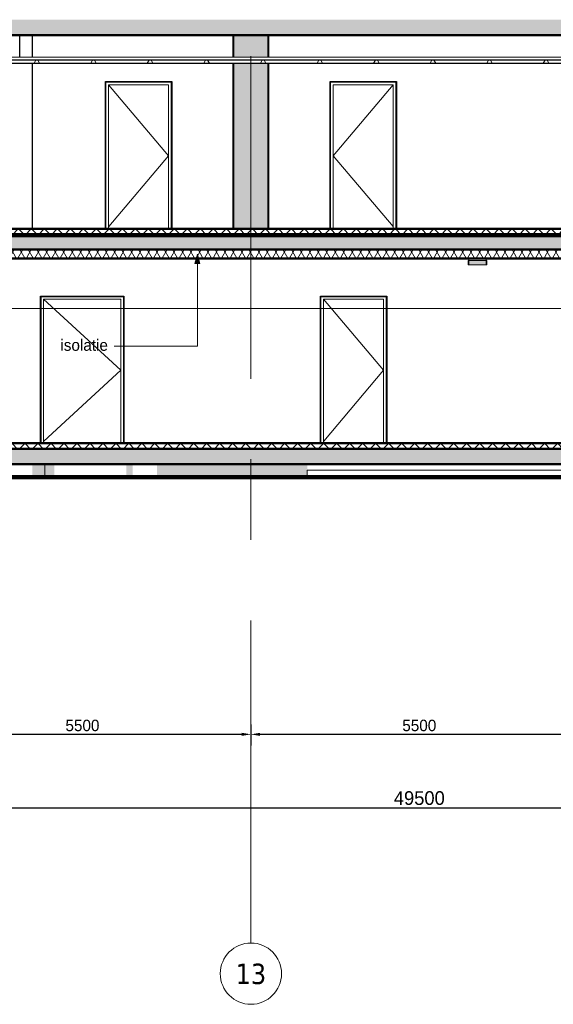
# Model space of a CAD drawing. Extents: x 50445 to 145605, y -10968 to 41989.
# Tile 284 of 338: x 103921 to 112635, y -10968 to 5097. Entities that reach past the tile are written whole.
import ezdxf

# ---------------------------------------------------------------- set-up
doc = ezdxf.new("R2010")
doc.units = 0
doc.header["$LTSCALE"] = 414.30304
doc.header["$MEASUREMENT"] = 0
doc.linetypes.add('stramien', pattern=[22.225, 12.7, -3.175, 3.175, -3.175])
doc.layers.get('0').update_dxf_attribs({"linetype": 'CONTINUOUS'})
doc.layers.get('Defpoints').update_dxf_attribs({"linetype": 'CONTINUOUS'})
for name, color, linetype, lineweight in [('20100623 Survey drawing basement_dwg', 8, 'CONTINUOUS', 18), ('A-ANNO-DIMS', 1, 'CONTINUOUS', 18), ('A-ANNO-TEXT', 2, 'CONTINUOUS', 18), ('A-CLNG-PATT', 5, 'CONTINUOUS', 25), ('A-CLNG-SUSP', 5, 'CONTINUOUS', 25), ('A-DETL', 5, 'CONTINUOUS', 18), ('A-DOOR', 1, 'CONTINUOUS', 25), ('A-FLOR-OTLN', 6, 'CONTINUOUS', 18), ('A-FLOR-PATT', 8, 'CONTINUOUS', 50), ('A-GENM', 6, 'CONTINUOUS', 18), ('C-BLDG', 6, 'CONTINUOUS', 18), ('C-TOPO', 2, 'CONTINUOUS', 18), ('DETAIL', 7, 'CONTINUOUS', 18), ('GEBOUW6', 7, 'CONTINUOUS', 18), ('GEBOUW7', 7, 'CONTINUOUS', 18), ('HOOGTE', 7, 'CONTINUOUS', 18), ('I-WALL', 2, 'CONTINUOUS', 25), ('L-SITE', 6, 'CONTINUOUS', 18), ('S-BEAM', 4, 'CONTINUOUS', 18), ('S-GRID', 1, 'CONTINUOUS', 18)]:
    doc.layers.add(name, color=color, linetype=linetype, lineweight=lineweight)
doc.styles.add('Frutiger', font='txt', dxfattribs={"height": 186.571782})
doc.styles.add('Frutiger_2', font='txt', dxfattribs={"height": 223.886139})
doc.styles.add('Tahoma', font='tahoma.ttf', dxfattribs={"height": 333.256173})
doc.dimstyles.new('00_KU_2_5mm_-_pijl', dxfattribs={"dimscale": 304.8, "dimtxt": 250, "dimasz": 0.492126, "dimexe": 0.590551, "dimexo": 0.0625, "dimgap": 0.164042, "dimtad": 1, "dimdec": 0, "dimzin": 0, "dimdsep": 46, "dimtxsty": 'Frutiger', "dimsah": 1, "dimcen": 0.09, "dimdle": 0.590551, "dimazin": 0, "dimtfac": 1, "dimtdec": 0, "dimtix": 1, "dimtmove": 0, "dimatfit": 3, "dimfxl": 0.590551, "dimfxlon": 1, "dimtvp": 1, "dimtolj": 1, "dimtzin": 0, "dimarcsym": 2})
doc.dimstyles.new('00_KU_3_0mm_-_pijl', dxfattribs={"dimscale": 304.8, "dimtxt": 300, "dimasz": 0.492126, "dimexe": 0.590551, "dimexo": 0.0625, "dimgap": 0.164042, "dimtad": 1, "dimdec": 0, "dimzin": 0, "dimdsep": 46, "dimtxsty": 'Frutiger_2', "dimsah": 1, "dimcen": 0.09, "dimdle": 0.590551, "dimazin": 0, "dimtfac": 1, "dimtdec": 0, "dimtix": 1, "dimtmove": 0, "dimatfit": 3, "dimfxl": 0.590551, "dimfxlon": 1, "dimtvp": 1, "dimtolj": 1, "dimtzin": 0, "dimarcsym": 2})
pattern_1 = [(45, (114825.1, 10064.78), (-106.066, 106.066), []), (135, (114825.1, 10064.78), (-106.066, -106.066), [])]
pattern_2 = [(45, (114825.09, 10064.78), (-70.71068, 70.71068), [])]

# ---------------------------------------------------------------- blocks, each defined once
blk = doc.blocks.new('20100623 Survey drawing basement_dwg_041-460966-plotview doorsnede C C  -  1 op 100')
at = {"layer": 'DETAIL', "flags": 128}
blk.add_lwpolyline([(41816, -2480), (41813, -2480), (41803, -2480), (41785, -2480), (41761, -2480), (41732, -2480), (41700, -2480), (41667, -2480), (41636, -2480), (41610, -2480), (41588, -2480), (41574, -2480), (41566, -2480), (41569, -2480), (41579, -2480), (41598, -2480), (41621, -2480), (41650, -2480), (41682, -2480), (41715, -2480), (41746, -2480), (41772, -2480), (41794, -2480), (41809, -2480)], close=True, dxfattribs=at)
blk = doc.blocks.new('20100623 Survey drawing basement_dwg_091-460967-plotview doorsnede C C  -  1 op 100')
at = {"layer": 'HOOGTE', "flags": 128}
blk.add_lwpolyline([(23246, -2480), (23211, -2480), (23478, -2480)], close=True, dxfattribs=at)
blk.add_lwpolyline([(23264, -2480), (23255, -2480), (23223, -2480), (23463, -2480), (23264, -2480), (23234, -2480), (23448, -2480), (23272, -2480), (23246, -2480), (23438, -2480), (23281, -2480), (23257, -2480), (23423, -2480), (23289, -2480), (23269, -2480), (23408, -2480), (23297, -2480), (23281, -2480), (23393, -2480), (23305, -2480), (23293, -2480), (23378, -2480), (23313, -2480), (23304, -2480), (23363, -2480), (23322, -2480), (23316, -2480), (23353, -2480), (23329, -2480), (23328, -2480), (23338, -2480), (23329, -2480)], dxfattribs=at)
blk = doc.blocks.new('20100623 Survey drawing basement_dwg-249796-plotview doorsnede C C  -  1 op 100')
at = {"layer": 'GEBOUW6', "flags": 128}
for points in [[(38536, -2480), (37536, -2480), (36783, -2480), (36783, -2480), (36769, -2480), (36766, -2480), (30217, -2480), (17338, -2480), (4509, -2480), (3767, -2480), (3767, -2480)], [(4803, -2480), (19072, -2480), (19081, -2480), (20179, -2480), (31938, -2480), (37252, -2480), (37370, -2480), (37374, -2480), (37378, -2480), (37379, -2480)], [(11823, -2480), (11505, -2480), (7956, -2480), (15771, -2480), (16129, -2480), (16163, -2480), (16271, -2480), (40271, -2480), (40943, -2480), (40943, -2480), (40944, -2480), (41691, -2480), (43535, -2480), (44287, -2480), (44286, -2480), (44286, -2480), (45185, -2480), (54785, -2480), (54792, -2480), (54793, -2480)]]:
    blk.add_lwpolyline(points, dxfattribs=at)
at = {"layer": 'GEBOUW7'}
for p, q in [((22403, -2480), (22969, -2480)), ((22740, -2480), (23307, -2480)), ((23077, -2480), (23644, -2480)), ((23414, -2480), (23981, -2480)), ((23752, -2480), (24318, -2480)), ((24089, -2480), (24656, -2480)), ((24426, -2480), (24993, -2480)), ((24764, -2480), (25330, -2480)), ((25101, -2480), (25667, -2480)), ((25438, -2480), (26005, -2480)), ((25775, -2480), (26342, -2480)), ((26113, -2480), (26679, -2480)), ((26450, -2480), (27017, -2480)), ((26787, -2480), (27354, -2480)), ((27124, -2480), (27691, -2480)), ((27462, -2480), (28028, -2480)), ((27799, -2480), (28366, -2480)), ((28136, -2480), (28703, -2480)), ((28474, -2480), (29040, -2480)), ((28811, -2480), (29377, -2480)), ((29148, -2480), (29715, -2480)), ((29485, -2480), (30052, -2480)), ((29823, -2480), (30389, -2480)), ((30160, -2480), (30727, -2480)), ((30497, -2480), (31064, -2480)), ((30834, -2480), (31401, -2480)), ((31172, -2480), (31738, -2480))]:
    blk.add_line(p, q, dxfattribs=at)
for name, p in [('20100623 Survey drawing basement_dwg_091-460967-plotview doorsnede C C  -  1 op 100', (0, 0)), ('20100623 Survey drawing basement_dwg_041-460966-plotview doorsnede C C  -  1 op 100', (-11474, 0))]:
    blk.add_blockref(name, p)
blk = doc.blocks.new('90_KU_opvulling_gracht - 90_KU_opvulling_gracht-1040153-plotview doorsnede C C  -  1 op 100')
at = {"layer": 'L-SITE'}
h = blk.add_hatch(color=256, dxfattribs=at)
h.paths.add_polyline_path([(19483, -2970), (22550, -2970), (22550, -2820), (19483, -2820)], flags=0)
h.paths.add_polyline_path([(54750, -2970), (54750, -2820), (53737, -2820), (53737, -2970)], flags=0)
h.paths.add_polyline_path([(54750, -2570), (54750, -2030), (54437, -2030), (54437, -2480), (54371, -2480), (54371, -2570)], flags=0)
h.paths.add_polyline_path([(32494, -2480), (33224, -2480), (33224, -2470), (32494, -2470)], flags=0)
h.paths.add_polyline_path([(34274, -2480), (34274, -2470), (33544, -2470), (33544, -2480)], flags=0)
h.paths.add_polyline_path([(21397, -2480), (22327, -2480), (22327, -2470), (21397, -2470)], flags=0)
h.paths.add_polyline_path([(38544, -2480), (38551, -2480), (38551, -1750), (38540, -1750), (38541, -2213), (38544, -2214), (38544, -2224), (38540, -2226), (38540, -2480)], flags=0)
h.paths.add_polyline_path([(22404, -2480), (22404, -831), (22394, -831), (22394, -2480)], flags=0)
h.paths.add_polyline_path([(23081, -2480), (23091, -2480), (23091, -870), (23081, -871), (23081, -1443)], flags=0)
h.paths.add_polyline_path([(38473, -2480), (38473, -2470), (37784, -2470), (37784, -2480), (38266, -2480)], flags=0)
h.paths.add_polyline_path([(23158, -2480), (24368, -2480), (24368, -2470), (23158, -2470)], flags=0)
h.paths.add_polyline_path([(24435, -2480), (24445, -2480), (24445, -870), (24435, -870)], flags=0)
h.paths.add_polyline_path([(27651, -2480), (27661, -2480), (27661, -647), (27651, -647), (27651, -870)], flags=0)
h.paths.add_polyline_path([(27728, -2480), (28658, -2480), (28658, -2470), (27728, -2470)], flags=0)
h.paths.add_polyline_path([(28735, -2480), (28735, -631), (28725, -631), (28725, -2480)], flags=0)
h.paths.add_polyline_path([(37240, -2480), (37250, -2480), (37250, -2470), (36693, -2470), (36693, -2480)], flags=0)
h.paths.add_polyline_path([(32427, -2480), (32427, -1750), (32417, -1750), (32417, -2480)], flags=0)
h.paths.add_polyline_path([(21330, -2480), (21330, -831), (21320, -831), (21320, -2480)], flags=0)
h.paths.add_polyline_path([(36626, -2480), (36626, -515), (36617, -515), (36617, -2480)], flags=0)
h.paths.add_polyline_path([(36420, -2480), (36420, -518), (36412, -518), (36412, -2480)], flags=0)
h.paths.add_polyline_path([(39250, -2480), (39250, -2470), (39128, -2470), (39128, -2480)], flags=0)
h.paths.add_polyline_path([(33291, -2480), (33301, -2480), (33301, -564), (33291, -564), (33291, -1443)], flags=0)
h.paths.add_polyline_path([(39061, -2480), (39061, -479), (39051, -479), (39051, -2480)], flags=0)
h.paths.add_polyline_path([(38823, -2480), (38825, -2480), (38825, -482), (38802, -483), (38802, -2480)], flags=0)
h.paths.add_polyline_path([(33467, -2480), (33477, -2480), (33477, -561), (33467, -561), (33467, -1443)], flags=0)
h.paths.add_polyline_path([(34341, -2480), (34351, -2480), (34351, -548), (34341, -548), (34341, -1443)], flags=0)
h.paths.add_polyline_path([(34553, -2480), (34556, -2480), (34556, -545), (34553, -545), (34553, -2470)], flags=0)
h.paths.add_polyline_path([(54750, -1780), (54750, -1150), (54437, -1150), (54437, -1780)], flags=0)
h.paths.add_polyline_path([(32427, -1716), (32427, -1618), (32417, -1619), (32417, -1716), (32422, -1716)], flags=0)
h.paths.add_polyline_path([(38544, -1716), (38551, -1716), (38551, -1619), (38540, -1619), (38540, -1716)], flags=0)
h.paths.add_polyline_path([(38540, -1510), (38551, -1510), (38551, -1389), (38540, -1389), (38540, -1443)], flags=0)
h.paths.add_polyline_path([(32422, -1510), (32427, -1510), (32427, -1389), (32417, -1389), (32417, -1510)], flags=0)
h.paths.add_polyline_path([(38551, -1371), (38551, -486), (38540, -486), (38540, -1371), (38544, -1371)], flags=0)
h.paths.add_polyline_path([(32427, -1371), (32427, -577), (32417, -577), (32417, -1371), (32422, -1371)], flags=0)
for p, q in [((28735, -631), (28725, -631)), ((27661, -647), (27651, -647))]:
    blk.add_line(p, q, dxfattribs=at)
blk = doc.blocks.new('32_KA_hout_67-114-enkele_deur - H930_aansluiting_1-6007490-plotview doorsnede C C  -  1 op 100')
at = {"layer": 'A-DOOR', "lineweight": 18}
for p, q in [((27819, 3410), (27819, 1020)), ((28883, 3410), (27819, 3410)), ((28883, 1020), (28883, 3410)), ((27861, 1020), (27861, 3368)), ((27861, 3368), (28841, 3368)), ((28841, 1020), (28841, 3368)), ((27886, 1020), (27886, 1030)), ((28816, 1020), (28816, 1030))]:
    blk.add_line(p, q, dxfattribs=at)
at = {"layer": 'A-GENM'}
for p, q in [((28841, 3368), (27861, 2211)), ((27861, 2211), (28838, 1053))]:
    blk.add_line(p, q, dxfattribs=at)
blk = doc.blocks.new('32_KA_hout_67-114-enkele_deur - H930_aansluiting_1-6007479-plotview doorsnede C C  -  1 op 100')
at = {"layer": 'A-DOOR', "lineweight": 18}
for p, q in [((24151, 3410), (24151, 1020)), ((25215, 3410), (24151, 3410)), ((25215, 1020), (25215, 3410)), ((24193, 3368), (24193, 1020)), ((24193, 3368), (25173, 3368)), ((25173, 3368), (25173, 1020)), ((24218, 1030), (24218, 1020)), ((25148, 1030), (25148, 1020))]:
    blk.add_line(p, q, dxfattribs=at)
at = {"layer": 'A-GENM'}
for p, q in [((24193, 3368), (25173, 2211)), ((25173, 2211), (24196, 1053))]:
    blk.add_line(p, q, dxfattribs=at)
blk = doc.blocks.new('32_KA_binnendeur_hout - 32_KA_binnendeur_hout-6004066-plotview doorsnede C C  -  1 op 100')
at = {"layer": 'A-DOOR', "lineweight": 18}
blk.add_line((25173, 1030), (24193, 1030), dxfattribs=at)
blk = doc.blocks.new('32_KA_binnendeur_hout - 32_KA_binnendeur_hout-6004071-plotview doorsnede C C  -  1 op 100')
at = {"layer": 'A-DOOR', "lineweight": 18}
blk.add_line((28841, 1030), (27861, 1030), dxfattribs=at)
blk = doc.blocks.new('42_KA leemstuc betonkolomafwerking - Type-7433551-plotview doorsnede C C  -  1 op 100')
at = {"layer": 'A-GENM'}
h = blk.add_hatch(color=256, dxfattribs=at)
h.paths.add_polyline_path([(26240, 1020), (26794, 1020), (26794, 3720), (26240, 3720), (26240, 1991)], flags=0)
h.paths.add_polyline_path([(26794, 3820), (26794, 4180), (26240, 4180), (26240, 3820), (26578, 3820)], flags=0)
for p, q in [((26240, 4180), (26240, 3820)), ((26794, 4180), (26794, 3820)), ((26240, 3720), (26240, 1020)), ((26794, 3720), (26794, 1020))]:
    blk.add_line(p, q, dxfattribs=at)
blk = doc.blocks.new('32_KA_hout_67-114-enkele_deur - H1230-8121047-plotview doorsnede C C  -  1 op 100')
at = {"layer": 'A-DOOR', "lineweight": 18}
for p, q in [((23091, -90), (23091, -2480)), ((24435, -90), (23091, -90)), ((23133, -132), (23133, -2480)), ((23133, -132), (24393, -132)), ((24393, -132), (24393, -2480)), ((24435, -2480), (24435, -90)), ((23158, -2470), (23158, -2480)), ((24368, -2470), (24368, -2480))]:
    blk.add_line(p, q, dxfattribs=at)
at = {"layer": 'A-GENM'}
for p, q in [((23133, -132), (24393, -1289)), ((24393, -1289), (23135, -2447))]:
    blk.add_line(p, q, dxfattribs=at)
blk = doc.blocks.new('32_KA_binnendeur_hout - 32_KA_binnendeur_hout-6004065-plotview doorsnede C C  -  1 op 100')
at = {"layer": 'A-DOOR', "lineweight": 18}
blk.add_line((24393, -2470), (23133, -2470), dxfattribs=at)
blk = doc.blocks.new('32_KA_hout_67-114-enkele_deur - H930-8121134-plotview doorsnede C C  -  1 op 100')
at = {"layer": 'A-DOOR', "lineweight": 18}
for p, q in [((27661, -90), (27661, -2480)), ((28725, -90), (27661, -90)), ((27703, -132), (27703, -2480)), ((27703, -132), (28683, -132)), ((28683, -132), (28683, -2480)), ((28725, -2480), (28725, -90)), ((27728, -2470), (27728, -2480)), ((28658, -2470), (28658, -2480))]:
    blk.add_line(p, q, dxfattribs=at)
at = {"layer": 'A-GENM'}
for p, q in [((27703, -132), (28683, -1289)), ((28683, -1289), (27706, -2447))]:
    blk.add_line(p, q, dxfattribs=at)
blk = doc.blocks.new('65_KA_ETAP K8 nooduitje buisvormig - Type-V108-plotview doorsnede C C  -  1 op 100')
at = {"layer": 'A-GENM'}
for points in [[(30357, 467), (30357, 500), (30077, 500), (30077, 467), (30196, 467)], [(30357, 430), (30357, 467), (30077, 467), (30077, 430), (30196, 430)]]:
    blk.add_hatch(color=256, dxfattribs=at).paths.add_polyline_path(points, flags=0)
for p, q in [((30077, 503), (30065, 503)), ((30065, 467), (30065, 503)), ((30077, 500), (30077, 530)), ((30357, 503), (30077, 503)), ((30077, 500), (30357, 500)), ((30077, 500), (30077, 467)), ((30077, 467), (30077, 500)), ((30357, 530), (30357, 500)), ((30369, 503), (30357, 503)), ((30357, 467), (30357, 500)), ((30357, 500), (30357, 467)), ((30369, 503), (30369, 467)), ((30065, 430), (30065, 467)), ((30065, 430), (30077, 430)), ((30077, 467), (30077, 430)), ((30077, 430), (30077, 467)), ((30077, 430), (30357, 430)), ((30357, 430), (30357, 467)), ((30357, 467), (30357, 430)), ((30357, 430), (30369, 430)), ((30369, 467), (30369, 430))]:
    blk.add_line(p, q, dxfattribs=at)
blk = doc.blocks.new('Grid - 5 mm-3639987-plotview doorsnede C C  -  1 op 100')
at = {"layer": 'S-GRID'}
blk.add_circle((4517, -11135), 500, dxfattribs=at)
for start, end in [(360, 180), (180, 360)]:
    blk.add_arc((4517, -11135), 500, start, end, dxfattribs=at)
blk = doc.blocks.new('*D493')
at = {"layer": 'A-ANNO-DIMS', "color": 0, "lineweight": -2, "transparency": 16777216}
for p, q in [((85696, -7605), (85696, -7946)), ((135196, -7605), (135196, -7946)), ((135046, -7766), (85846, -7766))]:
    blk.add_line(p, q, dxfattribs=at)
at = {"layer": 'A-ANNO-DIMS', "color": 0, "lineweight": 0, "transparency": 16777216}
for points in [[(85846, -7741), (85846, -7791), (85696, -7766)], [(135046, -7741), (135046, -7791), (135196, -7766)]]:
    blk.add_solid(points, dxfattribs=at)
at = {"layer": 'Defpoints', "color": 0, "lineweight": 0, "transparency": 16777216}
for p in [(85696, -7586), (135196, -7586), (85696, -7766)]:
    blk.add_point(p, dxfattribs=at)
at = {"layer": 'A-ANNO-DIMS', "color": 0, "transparency": 16777216, "insert": (110446, -7604), "char_height": 223.9, "attachment_point": 5, "style": 'Frutiger_2'}
blk.add_mtext('\\A1;49500', dxfattribs=at)
blk = doc.blocks.new('*D498')
at = {"layer": 'A-ANNO-DIMS', "color": 0, "lineweight": -2, "transparency": 16777216}
for p, q in [((107696, -6402), (107696, -6743)), ((113196, -6402), (113196, -6743)), ((113046, -6563), (107846, -6563))]:
    blk.add_line(p, q, dxfattribs=at)
at = {"layer": 'A-ANNO-DIMS', "color": 0, "lineweight": 0, "transparency": 16777216}
for points in [[(107846, -6538), (107846, -6588), (107696, -6563)], [(113046, -6538), (113046, -6588), (113196, -6563)]]:
    blk.add_solid(points, dxfattribs=at)
at = {"layer": 'Defpoints', "color": 0, "lineweight": 0, "transparency": 16777216}
for p in [(107696, -6383), (113196, -6383), (107696, -6563)]:
    blk.add_point(p, dxfattribs=at)
at = {"layer": 'A-ANNO-DIMS', "color": 0, "transparency": 16777216, "insert": (110446, -6419), "char_height": 186.6, "attachment_point": 5, "style": 'Frutiger'}
blk.add_mtext('\\A1;5500', dxfattribs=at)
blk = doc.blocks.new('*D499')
at = {"layer": 'A-ANNO-DIMS', "color": 0, "lineweight": -2, "transparency": 16777216}
for p, q in [((102196, -6402), (102196, -6743)), ((107696, -6402), (107696, -6743)), ((107546, -6563), (102346, -6563))]:
    blk.add_line(p, q, dxfattribs=at)
at = {"layer": 'A-ANNO-DIMS', "color": 0, "lineweight": 0, "transparency": 16777216}
for points in [[(102346, -6538), (102346, -6588), (102196, -6563)], [(107546, -6538), (107546, -6588), (107696, -6563)]]:
    blk.add_solid(points, dxfattribs=at)
at = {"layer": 'Defpoints', "color": 0, "lineweight": 0, "transparency": 16777216}
for p in [(102196, -6383), (107696, -6383), (102196, -6563)]:
    blk.add_point(p, dxfattribs=at)
at = {"layer": 'A-ANNO-DIMS', "color": 0, "transparency": 16777216, "insert": (104946, -6419), "char_height": 186.6, "attachment_point": 5, "style": 'Frutiger'}
blk.add_mtext('\\A1;5500', dxfattribs=at)
blk = doc.blocks.new('3073_04 constructie_abt_export 08-11-2012_rvt-1-plotview doorsnede C C  -  1 op 100')
at = {"layer": 'A-FLOR-PATT', "lineweight": 18}
h = blk.add_hatch(color=7, dxfattribs=at)
h.paths.add_polyline_path([(4367, 4180), (10367, 4180), (10367, 4430), (4367, 4430), (4367, 4280)], flags=0)
h.paths.add_polyline_path([(15167, 4180), (54167, 4180), (54167, 4430), (15167, 4430), (15167, 4280)], flags=0)
for points in [[(22125, 680), (54167, 680), (54167, 930), (4367, 930), (4367, 680), (21569, 680)], [(60308, -2820), (60308, -2570), (4217, -2570), (4217, -2820), (59973, -2820)]]:
    blk.add_hatch(color=7, dxfattribs=at).paths.add_polyline_path(points, flags=0)
at = {"layer": 'S-BEAM', "lineweight": 5}
h = blk.add_hatch(color=256, dxfattribs=at)
h.paths.add_polyline_path([(23150, -3032), (23150, -3032), (22950, -3032)], flags=0)
h.paths.add_polyline_path([(23150, -3030), (23150, -2820), (22950, -2820), (22950, -3030)], flags=0)
h = blk.add_hatch(color=256, dxfattribs=at)
h.paths.add_polyline_path([(27437, -3032), (27437, -3032), (24984, -3032)], flags=0)
h.paths.add_polyline_path([(23306, -3030), (23306, -2820), (23150, -2820), (23150, -3030)], flags=0)
h.paths.add_polyline_path([(24481, -3030), (24584, -3030), (24584, -2820), (24481, -2820), (24481, -2865)], flags=0)
h.paths.add_polyline_path([(32317, -3030), (36337, -3030), (36337, -2820), (32317, -2820), (32317, -2920)], flags=0)
h.paths.add_polyline_path([(27437, -3030), (27437, -2820), (24984, -2820), (24984, -3030)], flags=0)
at = {"layer": 'A-FLOR-OTLN', "color": 90, "lineweight": 50}
for p, q in [((15167, 4180), (54167, 4180)), ((54167, 930), (4367, 930)), ((4667, 680), (54167, 680)), ((60308, -2570), (4217, -2570)), ((4817, -2820), (60308, -2820))]:
    blk.add_line(p, q, dxfattribs=at)
at = {"layer": 'A-FLOR-OTLN', "color": 7}
for q in [(32317, -2920), (27437, -3030)]:
    blk.add_line((27437, -2920), q, dxfattribs=at)
at = {"layer": 'S-BEAM', "color": 7}
blk.add_line((23150, -3030), (23150, -2820), dxfattribs=at)

msp = doc.modelspace()

# ---------------------------------------------------------------- hatches: boundary and pattern name
at = {"layer": 'A-ANNO-TEXT'}
msp.add_hatch(color=7, dxfattribs=at).paths.add_polyline_path([(106823.6, 1271.8), (106783.4, 1121.8), (106863.8, 1121.8)], flags=0)
at = {"layer": 'A-CLNG-PATT', "lineweight": 18}
h = msp.add_hatch(dxfattribs=at)
h.set_pattern_fill('FP_21', color=256, angle=150, style=0, pattern_type=2)
h.set_pattern_definition([(60, (114825.1, 10064.8), (-692.82, 400), []), (120, (114825.1, 10064.8), (-692.82, -400), [])])
h.paths.add_polyline_path([(134568.5, 4387.2), (134568.5, 4437.2), (96646.1, 4437.2), (96646.1, 4387.2), (134473.4, 4387.2)], flags=0)
h.paths.add_polyline_path([(86324.1, 4387.2), (91246.2, 4387.2), (91246.2, 4437.2), (86324.1, 4437.2)], flags=0)
h = msp.add_hatch(dxfattribs=at)
h.set_pattern_fill('FP_12', color=256, angle=150, style=0, pattern_type=2)
h.set_pattern_definition([(60, (114825.1, 10064.78), (-103.92305, 60), []), (120, (114825.1, 10064.78), (-103.92305, -60), [])])
h.paths.add_polyline_path([(111653.5, 1207.2), (113121.1, 1207.2), (113121.1, 1347.2), (85856.1, 1347.2), (85856.1, 1207.2), (111375.2, 1207.2)], flags=0)
h.paths.add_polyline_path([(135346.1, 1207.2), (135346.1, 1347.2), (129776.1, 1347.2), (129776.1, 1207.2), (134473.4, 1207.2)], flags=0)
h.paths.add_polyline_path([(129616.1, 1207.2), (129616.1, 1347.2), (125941.1, 1347.2), (125941.1, 1207.2), (127794.4, 1207.2)], flags=0)
h.paths.add_polyline_path([(124125.1, 1207.2), (124125.1, 1347.2), (120114.1, 1347.2), (120114.1, 1207.2), (123341.7, 1207.2)], flags=0)
h.paths.add_polyline_path([(119771.1, 1207.2), (119771.1, 1347.2), (117710.1, 1347.2), (117710.1, 1207.2), (118889.1, 1207.2)], flags=0)
h.paths.add_polyline_path([(117599.1, 1207.2), (117599.1, 1347.2), (115732.1, 1347.2), (115732.1, 1207.2), (116662.8, 1207.2)], flags=0)
h.paths.add_polyline_path([(115616.1, 1207.2), (115616.1, 1347.2), (113573.1, 1347.2), (113573.1, 1207.2), (115549.6, 1207.2)], flags=0)
h = msp.add_hatch(dxfattribs=at)
h.set_pattern_fill('FP_20', color=256, style=0, pattern_type=2)
h.set_pattern_definition(pattern_2)
h.paths.add_polyline_path([(111375.2, 1197.2), (113121.1, 1197.2), (113121.1, 1207.2), (85856.1, 1207.2), (85856.1, 1197.2), (111096.9, 1197.2)], flags=0)
h.paths.add_polyline_path([(135346.1, 1197.2), (135346.1, 1207.2), (129776.1, 1207.2), (129776.1, 1197.2), (134473.4, 1197.2)], flags=0)
h.paths.add_polyline_path([(129616.1, 1197.2), (129616.1, 1207.2), (125941.1, 1207.2), (125941.1, 1197.2), (127794.4, 1197.2)], flags=0)
h.paths.add_polyline_path([(124125.1, 1197.2), (124125.1, 1207.2), (120114.1, 1207.2), (120114.1, 1197.2), (123341.7, 1197.2)], flags=0)
h.paths.add_polyline_path([(119771.1, 1197.2), (119771.1, 1207.2), (117710.1, 1207.2), (117710.1, 1197.2), (118889.1, 1197.2)], flags=0)
h.paths.add_polyline_path([(117599.1, 1197.2), (117599.1, 1207.2), (115732.1, 1207.2), (115732.1, 1197.2), (116662.8, 1197.2)], flags=0)
h.paths.add_polyline_path([(115616.1, 1197.2), (115616.1, 1207.2), (113573.1, 1207.2), (113573.1, 1197.2), (115549.6, 1197.2)], flags=0)
at = {"layer": 'A-FLOR-PATT', "lineweight": 18}
h = msp.add_hatch(dxfattribs=at)
h.set_pattern_fill('FP_6', color=256, angle=135, style=0, pattern_type=2)
h.set_pattern_definition(pattern_1)
h.paths.add_polyline_path([(102191.6, 1587.2), (135616.1, 1587.2), (135616.1, 1687.2), (135476.1, 1687.2), (135476.1, 1677.2), (85436.1, 1677.2), (85436.1, 1687.2), (85300.3, 1687.2), (85300.3, 1587.2), (101913.3, 1587.2)], flags=0)
h = msp.add_hatch(color=256, dxfattribs=at)
h.paths.add_polyline_path([(104029.3, 1677.2), (107696.1, 1677.2), (107696.1, 1687.2), (104029.3, 1687.2)], flags=0)
h.paths.add_polyline_path([(85494.2, 1677.2), (91723.1, 1677.2), (91723.1, 1687.2), (85436.1, 1687.2), (85436.1, 1677.2)], flags=0)
h.paths.add_polyline_path([(135476.1, 1677.2), (135476.1, 1687.2), (129169.1, 1687.2), (129169.1, 1677.2), (135030, 1677.2)], flags=0)
h = msp.add_hatch(color=256, dxfattribs=at)
h.paths.add_polyline_path([(107757.4, 1677.2), (129169.1, 1677.2), (129169.1, 1687.2), (107696.1, 1687.2), (107696.1, 1677.2)], flags=0)
h.paths.add_polyline_path([(92173.1, 1677.2), (96419.1, 1677.2), (96419.1, 1687.2), (91723.1, 1687.2), (91723.1, 1677.2)], flags=0)
h.paths.add_polyline_path([(100256.1, 1677.2), (104029.3, 1677.2), (104029.3, 1687.2), (100256.1, 1687.2)], flags=0)
h = msp.add_hatch(dxfattribs=at)
h.set_pattern_fill('FP_7', color=256, angle=-210, style=0, pattern_type=2)
h.set_pattern_definition([(240, (110458.2, 1647.184), (46.18203, -80.01037), []), (300, (110365.804, 1647.18), (92.38203, -0.01037), [])])
h.paths.add_polyline_path([(135586.5, 1567.2), (135616.1, 1567.2), (135616.1, 1587.2), (85300.3, 1587.2), (85300.3, 1567.2), (135030, 1567.2)], flags=0)
h = msp.add_hatch(dxfattribs=at)
h.set_pattern_fill('FP_20', color=256, style=0, pattern_type=2)
h.set_pattern_definition(pattern_2)
h.paths.add_polyline_path([(85856.1, -1822.8), (113573.1, -1822.8), (113573.1, -1812.8), (85856.1, -1812.8)], flags=0)
h.paths.add_polyline_path([(135374.1, -1822.8), (135374.1, -1812.8), (129616.1, -1812.8), (129616.1, -1822.8), (134473.4, -1822.8)], flags=0)
h.paths.add_polyline_path([(125941.1, -1822.8), (125941.1, -1812.8), (115630.1, -1812.8), (115630.1, -1822.8), (125568.1, -1822.8)], flags=0)
h = msp.add_hatch(dxfattribs=at)
h.set_pattern_fill('FP_6', color=256, angle=135, style=0, pattern_type=2)
h.set_pattern_definition(pattern_1)
h.paths.add_polyline_path([(94399.5, -1902.8), (135374.1, -1902.8), (135374.1, -1822.8), (85856.1, -1822.8), (85856.1, -1902.8), (94260.3, -1902.8)], flags=0)
at = {"layer": 'C-BLDG'}
msp.add_hatch(color=256, dxfattribs=at).paths.add_polyline_path([(132247.1, -2364.8), (135365.3, -2364.8), (135365.3, -2362.8), (85545.3, -2362.8), (85545.3, -2364.8), (127794.4, -2364.8)], flags=0)

# ---------------------------------------------------------------- linework, layer by layer
at = {"layer": 'A-ANNO-TEXT', "color": 7}
for p, q in [((106823.6, 1271.8), (106783.4, 1121.8)), ((106863.8, 1121.8), (106823.6, 1271.8)), ((106823.6, 1271.8), (106823.6, -230.5)), ((106783.4, 1121.8), (106863.8, 1121.8)), ((106823.6, -230.5), (105462.4, -230.5))]:
    msp.add_line(p, q, dxfattribs=at)
at = {"layer": 'A-CLNG-SUSP'}
for p, q in [((134568.5, 4437.2), (96646.1, 4437.2)), ((96646.1, 4387.2), (134568.5, 4387.2)), ((113121.1, 1347.2), (85856.1, 1347.2)), ((113121.1, 1207.2), (85856.1, 1207.2)), ((85856.1, 1197.2), (113121.1, 1197.2))]:
    msp.add_line(p, q, dxfattribs=at)
at = {"layer": 'A-DETL', "lineweight": 13}
msp.add_line((105456.1, 4387.2), (106036.1, 4387.2), dxfattribs=at)
at = {"layer": 'A-DETL', "linetype": 'stramien'}
for p, q in [((137416.8, 1687.2), (76916.8, 1687.2)), ((137616.8, -1812.8), (76916.8, -1812.8))]:
    msp.add_line(p, q, dxfattribs=at)
at = {"layer": 'A-DETL'}
msp.add_line((142875.5, 387.2), (74362.5, 387.2), dxfattribs=at)
at = {"layer": 'A-FLOR-OTLN', "lineweight": 50}
for p, q in [((135616.1, 1687.2), (85300.3, 1687.2)), ((104029.3, 1687.2), (104029.3, 1677.2)), ((107696.1, 1677.2), (107696.1, 1687.2)), ((85300.3, 1567.2), (135616.1, 1567.2)), ((113463.1, -1812.8), (85856.1, -1812.8)), ((85856.1, -1902.8), (135374.1, -1902.8))]:
    msp.add_line(p, q, dxfattribs=at)
at = {"layer": 'A-FLOR-OTLN'}
for p, q in [((135476.1, 1677.2), (85436.1, 1677.2)), ((135616.1, 1587.2), (85300.3, 1587.2)), ((113573.1, -1822.8), (85856.1, -1822.8))]:
    msp.add_line(p, q, dxfattribs=at)
at = {"layer": 'A-GENM'}
msp.add_line((99837.4, 4487.2), (121156.9, 4487.2), dxfattribs=at)
at = {"layer": 'C-BLDG', "lineweight": 25}
for p, q in [((141785.3, -2362.8), (85545.3, -2362.8)), ((85545.3, -2364.8), (141785.3, -2364.8))]:
    msp.add_line(p, q, dxfattribs=at)
at = {"layer": 'C-TOPO', "lineweight": 100}
msp.add_line((123875.7, -2365), (99758.9, -2365), dxfattribs=at)
at = {"layer": 'C-TOPO'}
msp.add_line((123875.7, -2365), (99758.9, -2365), dxfattribs=at)
at = {"layer": 'I-WALL'}
for p, q in [((103921.1, 4487.2), (103921.1, 4847.2)), ((104126.1, 4847.2), (104126.1, 4487.2)), ((107409.1, 4487.2), (107409.1, 4847.2)), ((107983.1, 4847.2), (107983.1, 4487.2)), ((104126.1, 4387.2), (104126.1, 1687.2)), ((107409.1, 1687.2), (107409.1, 4387.2)), ((107983.1, 4387.2), (107983.1, 1687.2)), ((105320.6, 1687.2), (105320.6, 4087.2)), ((105320.6, 4087.2), (106404.6, 4087.2)), ((106404.6, 4087.2), (106404.6, 1687.2)), ((108988.5, 1687.2), (108988.5, 4087.2)), ((108988.5, 4087.2), (110072.5, 4087.2)), ((110072.5, 4087.2), (110072.5, 1687.2)), ((104260.1, -1812.8), (104260.1, 587.2)), ((104260.1, 587.2), (105624.1, 587.2)), ((105624.1, 587.2), (105624.1, -1812.8)), ((108830.6, -1812.8), (108830.6, 587.2)), ((108830.6, 587.2), (109914.6, 587.2)), ((109914.6, 587.2), (109914.6, -1812.8))]:
    msp.add_line(p, q, dxfattribs=at)
at = {"layer": 'S-GRID', "linetype": 'stramien'}
msp.add_line((107696.1, -9967.8), (107696.1, 31258.5), dxfattribs=at)

# ---------------------------------------------------------------- block references
at = {"lineweight": 5}
msp.add_blockref('3073_04 constructie_abt_export 08-11-2012_rvt-1-plotview doorsnede C C  -  1 op 100', (81179.5, 667.2), dxfattribs=at)
at = {"layer": '20100623 Survey drawing basement_dwg', "color": 7}
msp.add_blockref('20100623 Survey drawing basement_dwg-249796-plotview doorsnede C C  -  1 op 100', (81179.5, 667.2), dxfattribs=at)
at = {"layer": 'A-DOOR'}
for name, p in [('32_KA_hout_67-114-enkele_deur - H930_aansluiting_1-6007479-plotview doorsnede C C  -  1 op 100', (81179.5, 667.2)), ('32_KA_hout_67-114-enkele_deur - H930_aansluiting_1-6007490-plotview doorsnede C C  -  1 op 100', (81179.5, 667.2)), ('32_KA_binnendeur_hout - 32_KA_binnendeur_hout-6004066-plotview doorsnede C C  -  1 op 100', (81179.5, 667.2)), ('32_KA_binnendeur_hout - 32_KA_binnendeur_hout-6004071-plotview doorsnede C C  -  1 op 100', (81179.5, 667.2)), ('32_KA_hout_67-114-enkele_deur - H1230-8121047-plotview doorsnede C C  -  1 op 100', (81179.5, 667.2)), ('32_KA_hout_67-114-enkele_deur - H930-8121134-plotview doorsnede C C  -  1 op 100', (81179.5, 667.2)), ('32_KA_binnendeur_hout - 32_KA_binnendeur_hout-6004065-plotview doorsnede C C  -  1 op 100', (81179.5, 667.2)), ('32_KA_binnendeur_hout - 32_KA_binnendeur_hout-6004066-plotview doorsnede C C  -  1 op 100', (84689.5, -2832.8))]:
    msp.add_blockref(name, p, dxfattribs=at)
at = {"layer": 'A-GENM'}
for name in ['42_KA leemstuc betonkolomafwerking - Type-7433551-plotview doorsnede C C  -  1 op 100', '65_KA_ETAP K8 nooduitje buisvormig - Type-V108-plotview doorsnede C C  -  1 op 100']:
    msp.add_blockref(name, (81179.5, 667.2), dxfattribs=at)
at = {"layer": 'L-SITE'}
msp.add_blockref('90_KU_opvulling_gracht - 90_KU_opvulling_gracht-1040153-plotview doorsnede C C  -  1 op 100', (81179.5, 667.2), dxfattribs=at)
at = {"layer": 'S-GRID'}
msp.add_blockref('Grid - 5 mm-3639987-plotview doorsnede C C  -  1 op 100', (103179.5, 667.2), dxfattribs=at)

# ---------------------------------------------------------------- texts
at = {"layer": 'A-ANNO-TEXT', "color": 7, "insert": (105362.4, -118.9), "char_height": 186.57, "width": 1047, "attachment_point": 3, "line_spacing_factor": 1.017696, "style": 'Frutiger'}
msp.add_mtext('isolatie', dxfattribs=at)

# ---------------------------------------------------------------- dimensions: what is measured, and where the dimension line sits
at = {"layer": 'A-ANNO-DIMS'}
for base, p1, p2, dimstyle, override, picture, middle in [((102196.1, -6562.5), (107696.1, -6382.5), (102196.1, -6382.5), '00_KU_2_5mm_-_pijl', {"dimpost": '<>', "dimfxl": 5500}, '*D499', (104946.1, -6419.2)), ((107696.1, -6562.5), (113196.1, -6382.5), (107696.1, -6382.5), '00_KU_2_5mm_-_pijl', {"dimpost": '<>', "dimfxl": 5500}, '*D498', (110446.1, -6419.2)), ((85696.1, -7765.7), (135196.1, -7585.7), (85696.1, -7585.7), '00_KU_3_0mm_-_pijl', {"dimpost": '<>', "dimfxl": 49500}, '*D493', (110446.1, -7603.7))]:
    dim = msp.add_linear_dim(base=base, p1=p1, p2=p2, dimstyle=dimstyle, override=override, dxfattribs=at)
    dim.commit()
    dim.dimension.update_dxf_attribs({"geometry": picture, "text_midpoint": middle})

# ---------------------------------------------------------------- next in the draw order: texts
at = {"layer": 'S-GRID', "insert": (107696, -10304.8), "char_height": 333.26, "width": 604.77, "attachment_point": 2, "line_spacing_factor": 1.000232, "style": 'Tahoma', "bg_fill": 3, "box_fill_scale": 1.25, "bg_fill_color": 0, "bg_fill_transparency": 0}
msp.add_mtext('13', dxfattribs=at)

doc.saveas('drawing.dxf')
